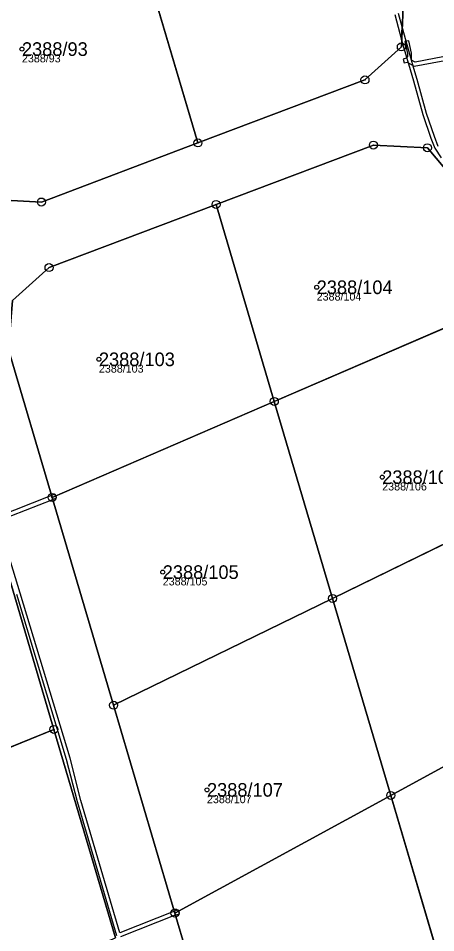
# Model space of a CAD drawing. Extents: x -761891 to -756141, y -1178507 to -1171885.
# Drawn here: x -758531.7 to -758479.6, y -1175199.2 to -1175085 of the extents above; entities that cross this region are included whole.
import ezdxf

# ---------------------------------------------------------------- set-up
doc = ezdxf.new("R2010")
doc.units = 0
for name, color, linetype in [('Definiční body', 7, 'Continuous'), ('Hranice parcel', 7, 'Continuous'), ('Parcelní čísla', 7, 'Continuous'), ('Polygon parcely', 7, 'Continuous'), ('Věcná břemena k části', 7, 'Continuous'), ('Značky bodu BP', 7, 'Continuous')]:
    doc.layers.add(name, color=color, linetype=linetype)

msp = doc.modelspace()

# ---------------------------------------------------------------- linework, layer by layer
at = {"layer": 'Definiční body'}
for centre in [(-758531.25, -1175088.85), (-758494.45, -1175118.6), (-758521.64, -1175127.6), (-758486.27, -1175142.32), (-758513.67, -1175154.18), (-758508.15, -1175181.38)]:
    msp.add_circle(centre, 0.25, dxfattribs=at)
at = {"layer": 'Hranice parcel'}
for p, q in [((-758509.28, -1175100.57), (-758518.81, -1175068.32)), ((-758488.42, -1175092.69), (-758509.28, -1175100.57)), ((-758509.28, -1175100.57), (-758528.82, -1175107.95)), ((-758499.74, -1175132.86), (-758507.01, -1175108.26)), ((-758499.74, -1175132.86), (-758472, -1175120.88)), ((-758527.48, -1175144.85), (-758499.74, -1175132.86)), ((-758492.47, -1175157.47), (-758499.74, -1175132.86)), ((-758519.81, -1175170.8), (-758527.48, -1175144.85)), ((-758492.47, -1175157.47), (-758465.13, -1175144.13)), ((-758534.96, -1175147.77), (-758527.26, -1175173.83)), ((-758519.81, -1175170.8), (-758492.47, -1175157.47)), ((-758485.2, -1175182.07), (-758492.47, -1175157.47)), ((-758485.2, -1175182.07), (-758458.25, -1175167.38)), ((-758512.14, -1175196.76), (-758519.81, -1175170.8)), ((-758555.19, -1175185.16), (-758527.26, -1175173.83)), ((-758527.26, -1175173.83), (-758519.56, -1175199.87)), ((-758512.14, -1175196.76), (-758485.2, -1175182.07)), ((-758478.03, -1175206.32), (-758485.2, -1175182.07))]:
    msp.add_line(p, q, dxfattribs=at)
for points in [[(-758483.63, -1175082.55), (-758483.88, -1175088.57), (-758488.42, -1175092.69)], [(-758507.01, -1175108.26), (-758487.37, -1175100.84), (-758480.63, -1175101.18), (-758476.29, -1175106.35), (-758472, -1175120.88)], [(-758528.82, -1175107.95), (-758535.64, -1175107.61), (-758540.03, -1175102.38)], [(-758527.48, -1175144.85), (-758532.94, -1175126.36), (-758532.41, -1175120.25), (-758527.87, -1175116.14), (-758507.01, -1175108.26)], [(-758497.27, -1175217.86), (-758506.32, -1175216.44), (-758512.14, -1175196.76)]]:
    msp.add_lwpolyline(points, dxfattribs=at)
at = {"layer": 'Polygon parcely'}
for points in [[(-758483.63, -1175082.55), (-758491.32, -1175056.18), (-758518.81, -1175068.32), (-758509.28, -1175100.57), (-758488.42, -1175092.69), (-758483.88, -1175088.57)], [(-758509.28, -1175100.57), (-758518.81, -1175068.32), (-758546.48, -1175080.54), (-758540.03, -1175102.38), (-758535.64, -1175107.61), (-758528.82, -1175107.95)], [(-758472, -1175120.88), (-758476.29, -1175106.35), (-758480.63, -1175101.18), (-758487.37, -1175100.84), (-758507.01, -1175108.26), (-758499.74, -1175132.86)], [(-758499.74, -1175132.86), (-758507.01, -1175108.26), (-758527.87, -1175116.14), (-758532.41, -1175120.25), (-758532.94, -1175126.36), (-758527.48, -1175144.85)], [(-758492.47, -1175157.47), (-758465.13, -1175144.13), (-758472, -1175120.88), (-758499.74, -1175132.86)], [(-758492.47, -1175157.47), (-758499.74, -1175132.86), (-758527.48, -1175144.85), (-758519.81, -1175170.8)], [(-758485.2, -1175182.07), (-758458.25, -1175167.38), (-758465.13, -1175144.13), (-758492.47, -1175157.47)], [(-758555.19, -1175185.16), (-758527.26, -1175173.83), (-758534.96, -1175147.77), (-758562.99, -1175158.76)], [(-758485.2, -1175182.07), (-758492.47, -1175157.47), (-758519.81, -1175170.8), (-758512.14, -1175196.76)], [(-758478.03, -1175206.32), (-758456.12, -1175193.18), (-758452.99, -1175185.19), (-758458.25, -1175167.38), (-758485.2, -1175182.07)], [(-758547.39, -1175211.56), (-758519.56, -1175199.87), (-758527.26, -1175173.83), (-758555.19, -1175185.16)], [(-758478.03, -1175206.32), (-758485.2, -1175182.07), (-758512.14, -1175196.76), (-758506.32, -1175216.44), (-758497.27, -1175217.86)]]:
    msp.add_lwpolyline(points, close=True, dxfattribs=at)
for points in [[(-758532.41, -1175120.25), (-758527.87, -1175116.14), (-758507.01, -1175108.26), (-758487.37, -1175100.84), (-758480.63, -1175101.18), (-758476.29, -1175106.35), (-758472, -1175120.88), (-758465.13, -1175144.13), (-758458.25, -1175167.38), (-758452.99, -1175185.19), (-758456.12, -1175193.18), (-758440.6, -1175188.57), (-758462.14, -1175125.6), (-758461.57, -1175125.29), (-758471.85, -1175095.62), (-758474.49, -1175088.01), (-758476.34, -1175080.74), (-758483.63, -1175082.55), (-758483.88, -1175088.57), (-758488.42, -1175092.69), (-758509.28, -1175100.57), (-758528.82, -1175107.95), (-758535.64, -1175107.61)], [(-758506.32, -1175216.44), (-758512.14, -1175196.76), (-758519.81, -1175170.8), (-758527.48, -1175144.85), (-758532.94, -1175126.36)], [(-758534.96, -1175147.77), (-758527.26, -1175173.83), (-758519.56, -1175199.87)]]:
    msp.add_lwpolyline(points, dxfattribs=at)
at = {"layer": 'Věcná břemena k části'}
for points in [[(-758484.71, -1175084.53), (-758483.84, -1175087.71), (-758483.78, -1175086.06), (-758484.23, -1175084.39)], [(-758479.27, -1175101), (-758479.74, -1175099.78), (-758480.73, -1175096.89), (-758481.89, -1175092.66), (-758482.3, -1175091.27), (-758483.08, -1175088.61), (-758483.78, -1175086.06), (-758483.84, -1175087.71), (-758483.56, -1175088.75), (-758482.78, -1175091.41), (-758482.37, -1175092.8), (-758481.21, -1175097.03), (-758480.2, -1175099.96), (-758479.71, -1175101.24), (-758478.9, -1175102.42)], [(-758518.89, -1175199.7), (-758512.07, -1175197), (-758511.59, -1175196.86), (-758511.69, -1175196.52), (-758511.73, -1175196.38), (-758512.21, -1175196.52), (-758519.04, -1175199.22), (-758523.89, -1175182.69), (-758525.24, -1175177.4), (-758531.46, -1175156.81), (-758534.25, -1175147.79), (-758527.41, -1175145.09), (-758526.95, -1175144.91), (-758527.05, -1175144.67), (-758527.14, -1175144.45), (-758527.55, -1175144.61), (-758534.64, -1175147.4)], [(-758531.94, -1175156.95), (-758525.72, -1175177.54), (-758524.37, -1175182.83), (-758519.46, -1175199.56)]]:
    msp.add_lwpolyline(points, dxfattribs=at)
msp.add_lwpolyline([(-758483.15, -1175090.48), (-758482.27, -1175090.99), (-758476.22, -1175089.84), (-758474.05, -1175089.28), (-758474.21, -1175088.81), (-758476.32, -1175089.36), (-758482.17, -1175090.47), (-758482.6, -1175090.22), (-758482.63, -1175089.36), (-758482.94, -1175087.82), (-758483.43, -1175087.92), (-758483.13, -1175089.42), (-758483.11, -1175089.79), (-758483.26, -1175089.99), (-758483.65, -1175090.1), (-758483.52, -1175090.58)], close=True, dxfattribs=at)
at = {"layer": 'Značky bodu BP'}
for centre, radius in [((-758483.88, -1175088.57), 0.5), ((-758483.88, -1175088.57), 0.0303), ((-758488.42, -1175092.69), 0.5), ((-758488.42, -1175092.69), 0.0303), ((-758509.28, -1175100.57), 0.5), ((-758509.28, -1175100.57), 0.0303), ((-758487.37, -1175100.84), 0.5), ((-758480.63, -1175101.18), 0.5), ((-758487.37, -1175100.84), 0.0303), ((-758480.63, -1175101.18), 0.0303), ((-758528.82, -1175107.95), 0.5), ((-758528.82, -1175107.95), 0.0303), ((-758507.01, -1175108.26), 0.5), ((-758507.01, -1175108.26), 0.0303), ((-758527.87, -1175116.14), 0.5), ((-758527.87, -1175116.14), 0.0303), ((-758499.74, -1175132.86), 0.5), ((-758499.74, -1175132.86), 0.0303), ((-758527.48, -1175144.85), 0.5), ((-758527.48, -1175144.85), 0.0303), ((-758492.47, -1175157.47), 0.5), ((-758492.47, -1175157.47), 0.0303), ((-758519.81, -1175170.8), 0.5), ((-758519.81, -1175170.8), 0.0303), ((-758527.26, -1175173.83), 0.5), ((-758527.26, -1175173.83), 0.0303), ((-758485.2, -1175182.07), 0.5), ((-758485.2, -1175182.07), 0.0303), ((-758512.14, -1175196.76), 0.5), ((-758512.14, -1175196.76), 0.0303)]:
    msp.add_circle(centre, radius, dxfattribs=at)

# ---------------------------------------------------------------- texts
at = {"layer": 'Definiční body'}
for s, p in [('2388/93', (-758531.25, -1175090.51)), ('2388/104', (-758494.45, -1175120.26)), ('2388/103', (-758521.64, -1175129.26)), ('2388/106', (-758486.27, -1175143.98)), ('2388/105', (-758513.67, -1175155.84)), ('2388/107', (-758508.15, -1175183.04))]:
    msp.add_text(s, height=1, dxfattribs=at).set_placement(p)
at = {"layer": 'Parcelní čísla'}
for s, p in [('2388/93', (-758531.25, -1175089.7)), ('2388/104', (-758494.45, -1175119.45)), ('2388/103', (-758521.64, -1175128.45)), ('2388/106', (-758486.27, -1175143.17)), ('2388/105', (-758513.67, -1175155.03)), ('2388/107', (-758508.15, -1175182.23))]:
    msp.add_text(s, height=1.7, dxfattribs=at).set_placement(p)

doc.saveas('drawing.dxf')
